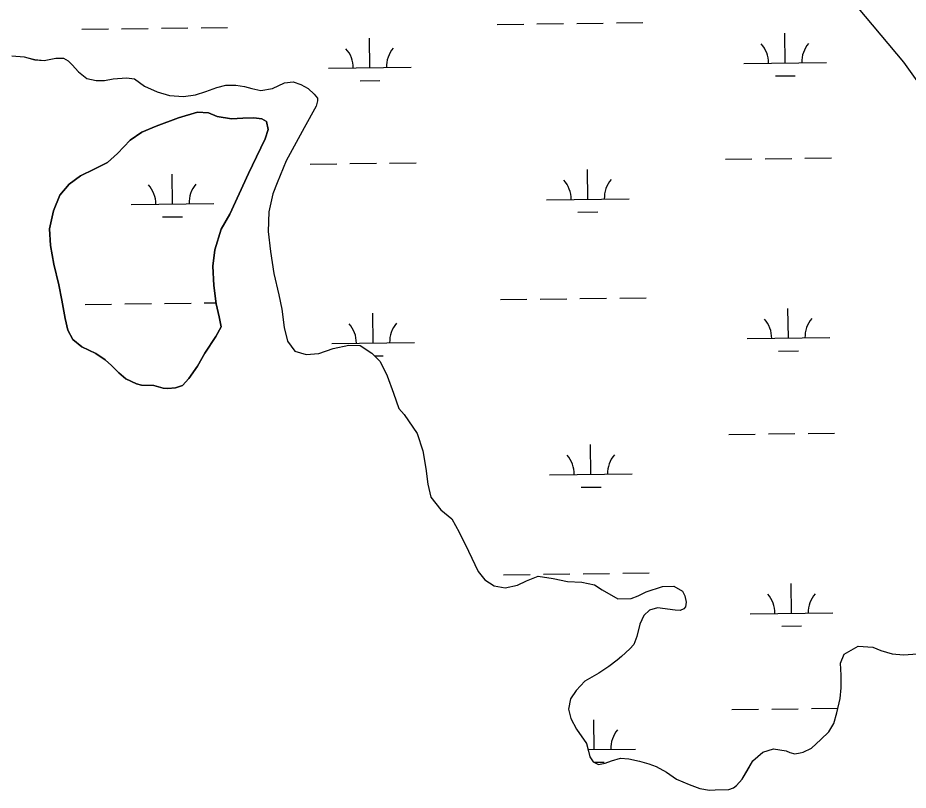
# Model space of a CAD drawing. Extents: x 3684037 to 3722149, y 433263 to 459021.
# Drawn here: x 3700273 to 3701349, y 446434 to 447368 of the extents above; entities that cross this region are included whole.
import ezdxf

# ---------------------------------------------------------------- set-up
doc = ezdxf.new("R2010")
doc.units = 0
for name, color, linetype in [('V-SITE-VEGE', 7, 'Continuous'), ('V-TOPO-SHOR', 7, 'Continuous'), ('V-WETL-SWMP', 7, 'Continuous')]:
    doc.layers.add(name, color=color, linetype=linetype)

msp = doc.modelspace()

# ---------------------------------------------------------------- linework, layer by layer
at = {"layer": 'V-SITE-VEGE'}
for p, q in [((3701343.5, 447314.1), (3701216.3, 447466.9)), ((3701470.8, 447135.8), (3701343.5, 447314.1))]:
    msp.add_line(p, q, dxfattribs=at)
at = {"layer": 'V-TOPO-SHOR'}
for points in [[(3700265.6, 447321.9), (3700280.8, 447320.7), (3700293.6, 447317.2), (3700304.8, 447316), (3700318.7, 447318.8), (3700328.3, 447318.8), (3700333.9, 447315.6), (3700338.7, 447310.8), (3700346.3, 447302.4), (3700356.3, 447294.4), (3700367.8, 447292.1), (3700377.8, 447292.1), (3700388.2, 447294.1), (3700404.2, 447295.3), (3700414.1, 447294.1), (3700426.1, 447285.3), (3700441.3, 447278.1), (3700456.1, 447273.8), (3700473.2, 447272.6), (3700487.6, 447274.6), (3700500, 447278.6), (3700513.5, 447283.4), (3700524.3, 447286.2), (3700536.3, 447286.2), (3700547, 447284.6), (3700555.8, 447282.2), (3700566.6, 447279.8), (3700580.6, 447282.2), (3700595.3, 447289), (3700605.7, 447290.2), (3700614.9, 447287), (3700623.7, 447282.2), (3700630.9, 447275.5), (3700634.9, 447270.7), (3700634.9, 447267.5), (3700633.3, 447261.1), (3700618.9, 447234.7), (3700597.4, 447194.8), (3700586.2, 447168.1), (3700581.1, 447154.9), (3700576.3, 447133.3), (3700575.5, 447109.4), (3700578.3, 447085.4), (3700582.3, 447058.7), (3700588.3, 447032.8), (3700591.9, 447015.6), (3700594.7, 446993.2), (3700598.7, 446976.9), (3700607.5, 446964.9), (3700621.5, 446960.9), (3700636.7, 446962.1), (3700653.8, 446968.1), (3700673, 446972.1), (3700686.5, 446971.4), (3700700.9, 446962.2), (3700710.9, 446952.2), (3700719.3, 446935.1), (3700726.9, 446913.9), (3700733.3, 446895.5), (3700739.7, 446888), (3700755.3, 446865.2), (3700762.5, 446844.1), (3700766.1, 446822.9), (3700768.5, 446803.8), (3700772.1, 446788.2), (3700784.1, 446773), (3700797.2, 446761.9), (3700806.4, 446745.9), (3700817.6, 446722.8), (3700829.2, 446698.4), (3700837.2, 446688.5), (3700848.4, 446680.9), (3700862, 446678.5), (3700876.7, 446681.7), (3700887.5, 446686.9), (3700901.9, 446692.9), (3700919.8, 446690.1), (3700937, 446686.1), (3700954.5, 446685.3), (3700969.7, 446682.2), (3700978.9, 446676.2), (3700998.1, 446665.4), (3701014, 446665.8), (3701022.4, 446669), (3701032.4, 446673.8), (3701051.9, 446680.2)], [(3700471.8, 446923.3), (3700463.5, 446920.5), (3700454.3, 446919.7), (3700448.7, 446920.1), (3700437.1, 446923.3), (3700422.4, 446923.7), (3700416.4, 446925.3), (3700403.6, 446931.3), (3700394.8, 446938.4), (3700386, 446947.6), (3700378.4, 446954.4), (3700367.2, 446962), (3700350.1, 446969.9), (3700339.3, 446978.7), (3700333.3, 446990.3), (3700330.1, 447004.3), (3700326.1, 447026.6), (3700322.5, 447045), (3700316.5, 447070.1), (3700312.5, 447092.5), (3700311.3, 447112.8), (3700316, 447134.4), (3700323.6, 447153.5), (3700334.8, 447166.7), (3700348.7, 447176.7), (3700365.1, 447184.7), (3700381.1, 447192.7), (3700393.4, 447203.9), (3700408.6, 447219.8), (3700422.6, 447229.4), (3700440.1, 447236.6), (3700467.2, 447247), (3700490, 447253.8), (3700503.2, 447253), (3700513.9, 447248.6), (3700531.1, 447245.5), (3700544.7, 447246.3), (3700558.2, 447246.7), (3700567.8, 447245.5), (3700573.4, 447242.3), (3700575.4, 447232.7), (3700571.8, 447221.5), (3700561.5, 447199.6), (3700551.5, 447179.6), (3700529.2, 447130.5), (3700518.8, 447112.1), (3700510.9, 447087.4), (3700508.5, 447067.4), (3700509.7, 447044.3), (3700512.5, 447021.9), (3700516.1, 447006.4), (3700518.5, 446994), (3700512.1, 446982.4), (3700499, 446962.5), (3700490.2, 446946.5), (3700479.4, 446931.7), (3700471.8, 446923.3)], [(3701051.9, 446680.2), (3701065.5, 446680.6), (3701076.3, 446674.7), (3701079.1, 446669.1), (3701080.7, 446661.5), (3701079.9, 446655.5), (3701077.9, 446653.1), (3701073.5, 446651.1), (3701067.1, 446651.5), (3701046, 446654.3), (3701036.4, 446651.5), (3701029.6, 446645.1), (3701024.4, 446634.7), (3701020.8, 446619.9), (3701017.3, 446610), (3701012.5, 446604.8), (3701002.5, 446595.6), (3700997.3, 446591.2), (3700987.3, 446583.6), (3700975, 446575.6), (3700958.2, 446566), (3700947.8, 446554.4), (3700940.7, 446544.4), (3700938.3, 446532.1), (3700941.1, 446520.5), (3700947.9, 446507.7), (3700960.3, 446490.6), (3700962.7, 446481), (3700964.3, 446474.2), (3700968.3, 446468.2), (3700974.6, 446465), (3700982.6, 446466.6), (3700990.2, 446469.4), (3701001.4, 446472.6), (3701011.4, 446471.8), (3701024.1, 446469.1), (3701035.3, 446465.9), (3701044.5, 446462.7), (3701056.9, 446455.9), (3701068.9, 446447.5), (3701084, 446440.8), (3701097.2, 446436), (3701108.8, 446434), (3701115.6, 446434.4), (3701132.3, 446434.8), (3701137.9, 446436.8), (3701141.5, 446439.6), (3701148.3, 446447.2), (3701154.3, 446457.6), (3701161, 446469.5), (3701173, 446479.9), (3701186.2, 446483.9), (3701201.3, 446481.5), (3701205.7, 446479.6), (3701211.7, 446478), (3701218.5, 446479.2), (3701222.1, 446480), (3701232.1, 446484.8), (3701243.2, 446495.1), (3701252.8, 446504.7), (3701258.8, 446514.7), (3701262.8, 446527.5), (3701266.8, 446544.7), (3701267.9, 446557.8), (3701267.9, 446573), (3701267.1, 446587.4), (3701271.5, 446598.5), (3701288.3, 446608.1), (3701306.2, 446606.9), (3701315.8, 446603), (3701329.4, 446599), (3701343, 446597.8), (3701360.1, 446599)]]:
    msp.add_lwpolyline(points, dxfattribs=at)
at = {"layer": 'V-WETL-SWMP'}
for p, q in [((3700350.4, 447354), (3700382.4, 447354.4)), ((3700398.4, 447354.5), (3700430.4, 447354.9)), ((3700446.4, 447355.1), (3700478.4, 447355.5)), ((3700494.4, 447355.7), (3700526.4, 447356)), ((3700852.3, 447359.8), (3700884.3, 447360.2)), ((3700900.3, 447360.4), (3700932.3, 447360.8)), ((3700948.3, 447360.9), (3700980.3, 447361.3)), ((3700996.3, 447361.5), (3701028.3, 447361.9)), ((3700698.3, 447307.3), (3700697.9, 447343.3)), ((3701200.2, 447313.1), (3701199.8, 447349.1)), ((3701150.2, 447312.5), (3701250.2, 447313.7)), ((3700648.3, 447306.7), (3700748.3, 447307.9)), ((3700686.5, 447291.7), (3700710.5, 447292)), ((3701188.4, 447297.6), (3701212.4, 447297.8)), ((3700674.2, 447191.6), (3700706.2, 447191.9)), ((3700722.2, 447192.1), (3700754.2, 447192.5)), ((3701128.1, 447196.9), (3701160.1, 447197.2)), ((3701176.1, 447197.4), (3701208.1, 447197.8)), ((3701224.1, 447198), (3701256.1, 447198.3)), ((3700626.3, 447191), (3700658.3, 447191.4)), ((3700961.6, 447148.5), (3700961.2, 447184.5)), ((3700459.7, 447142.6), (3700459.3, 447178.6)), ((3700911.6, 447147.9), (3701011.6, 447149.1)), ((3700409.7, 447142.1), (3700509.7, 447143.2)), ((3700447.9, 447127.1), (3700471.9, 447127.3)), ((3700949.8, 447132.9), (3700973.8, 447133.2)), ((3700354.3, 447021.3), (3700386.3, 447021.7)), ((3700402.3, 447021.9), (3700434.3, 447022.3)), ((3700450.3, 447022.5), (3700482.3, 447022.8)), ((3700498.3, 447023), (3700512.3, 447023.2)), ((3700856.2, 447027.2), (3700888.2, 447027.5)), ((3700904.2, 447027.7), (3700936.2, 447028.1)), ((3700952.2, 447028.3), (3700984.2, 447028.7)), ((3701000.2, 447028.8), (3701032.2, 447029.2)), ((3700702.2, 446974.6), (3700701.8, 447010.6)), ((3701204.1, 446980.5), (3701203.6, 447016.5)), ((3701154.1, 446979.9), (3701254.1, 446981.1)), ((3700652.2, 446974.1), (3700752.2, 446975.2)), ((3700703.9, 446959.2), (3700714.4, 446959.3)), ((3701192.2, 446964.9), (3701216.2, 446965.2)), ((3700757.1, 446859.8), (3700758.1, 446859.8)), ((3701132, 446864.2), (3701164, 446864.6)), ((3701180, 446864.8), (3701212, 446865.1)), ((3701228, 446865.3), (3701260, 446865.7)), ((3700965.5, 446815.8), (3700965.1, 446851.8)), ((3700915.5, 446815.2), (3701015.5, 446816.4)), ((3700953.7, 446800.3), (3700977.7, 446800.5)), ((3701004, 446696.2), (3701036, 446696.6)), ((3700860, 446694.5), (3700892, 446694.9)), ((3700908, 446695.1), (3700940, 446695.5)), ((3700956, 446695.6), (3700988, 446696)), ((3701207.9, 446647.8), (3701207.5, 446683.8)), ((3701157.9, 446647.2), (3701257.9, 446648.4)), ((3701196.1, 446632.3), (3701220.1, 446632.5)), ((3701135.9, 446531.5), (3701167.9, 446531.9)), ((3701183.9, 446532.1), (3701215.9, 446532.5)), ((3701231.9, 446532.7), (3701263.9, 446533)), ((3700969.4, 446483.2), (3700968.9, 446519.2)), ((3700962.1, 446483.1), (3701019.4, 446483.8)), ((3700969.2, 446467.7), (3700981.5, 446467.9))]:
    msp.add_line(p, q, dxfattribs=at)
for points in [[(3700265.6, 447321.9), (3700280.8, 447320.7), (3700293.6, 447317.1), (3700304.8, 447316), (3700318.7, 447318.8), (3700328.3, 447318.8), (3700333.9, 447315.6), (3700338.7, 447310.8), (3700346.3, 447302.4), (3700356.3, 447294.4), (3700367.8, 447292.1), (3700377.8, 447292.1), (3700388.2, 447294.1), (3700404.2, 447295.3), (3700414.1, 447294.1), (3700426.1, 447285.3), (3700441.3, 447278.1), (3700456.1, 447273.8), (3700473.2, 447272.6), (3700487.6, 447274.6), (3700500, 447278.6), (3700513.5, 447283.4), (3700524.3, 447286.2), (3700536.3, 447286.2), (3700547, 447284.6), (3700555.8, 447282.2), (3700566.6, 447279.8), (3700580.6, 447282.2), (3700595.3, 447289), (3700605.7, 447290.2), (3700614.9, 447287), (3700623.7, 447282.2), (3700630.9, 447275.5), (3700634.9, 447270.7), (3700634.9, 447267.5), (3700633.3, 447261.1), (3700618.9, 447234.7), (3700597.4, 447194.8), (3700586.2, 447168.1), (3700581.1, 447154.9), (3700576.3, 447133.3), (3700575.5, 447109.4), (3700578.3, 447085.4), (3700582.3, 447058.7), (3700588.3, 447032.8), (3700591.9, 447015.6), (3700594.7, 446993.2), (3700598.7, 446976.9), (3700607.5, 446964.9), (3700621.5, 446960.9), (3700636.7, 446962.1), (3700653.8, 446968.1), (3700673, 446972.1), (3700686.5, 446971.4), (3700700.9, 446962.2), (3700710.9, 446952.2), (3700719.3, 446935.1), (3700726.9, 446913.9), (3700733.3, 446895.5), (3700739.7, 446888), (3700755.3, 446865.2), (3700762.5, 446844.1), (3700766.1, 446822.9), (3700768.5, 446803.8), (3700772.1, 446788.2), (3700784.1, 446773), (3700797.2, 446761.9), (3700806.4, 446745.9), (3700817.6, 446722.8), (3700829.2, 446698.4), (3700837.2, 446688.5), (3700848.4, 446680.9), (3700862, 446678.5), (3700876.7, 446681.7), (3700887.5, 446686.9), (3700901.9, 446692.9), (3700919.8, 446690.1), (3700937, 446686.1), (3700954.5, 446685.3), (3700969.7, 446682.2), (3700978.9, 446676.2), (3700998.1, 446665.4), (3701014, 446665.8), (3701022.4, 446669), (3701032.4, 446673.8), (3701051.9, 446680.2), (3701065.5, 446680.6), (3701076.3, 446674.6), (3701079.1, 446669.1), (3701080.7, 446661.5), (3701079.9, 446655.5), (3701077.9, 446653.1), (3701073.5, 446651.1), (3701067.1, 446651.5), (3701046, 446654.3), (3701036.4, 446651.5), (3701029.6, 446645.1), (3701024.4, 446634.7), (3701020.8, 446619.9), (3701017.3, 446610), (3701012.5, 446604.8), (3701002.5, 446595.6), (3700997.3, 446591.2), (3700987.3, 446583.6), (3700975, 446575.6), (3700958.2, 446566), (3700947.8, 446554.4), (3700940.7, 446544.4), (3700938.3, 446532.1), (3700941.1, 446520.5), (3700947.9, 446507.7), (3700960.3, 446490.6), (3700964.3, 446474.2), (3700968.3, 446468.2), (3700974.6, 446465), (3700982.6, 446466.6), (3700990.2, 446469.4), (3701001.4, 446472.6), (3701011.4, 446471.8), (3701024.1, 446469.1), (3701035.3, 446465.9), (3701044.5, 446462.7), (3701056.9, 446455.9), (3701068.9, 446447.5), (3701084, 446440.8), (3701097.2, 446436), (3701108.8, 446434), (3701115.6, 446434.4), (3701132.3, 446434.8), (3701137.9, 446436.8), (3701141.5, 446439.6), (3701148.3, 446447.2), (3701161, 446469.5), (3701173, 446479.9), (3701186.2, 446483.9), (3701201.3, 446481.5), (3701205.7, 446479.6), (3701211.7, 446478), (3701218.5, 446479.2), (3701222.1, 446480), (3701232.1, 446484.8), (3701243.2, 446495.1), (3701252.8, 446504.7), (3701258.8, 446514.7), (3701262.8, 446527.5), (3701266.8, 446544.7), (3701267.9, 446557.8), (3701267.9, 446573), (3701267.1, 446587.4), (3701271.5, 446598.5), (3701288.3, 446608.1), (3701306.2, 446606.9), (3701315.8, 446603), (3701329.4, 446599), (3701343, 446597.8), (3701360.1, 446599)], [(3700479.4, 446931.7), (3700490.2, 446946.5), (3700499, 446962.5), (3700512.1, 446982.4), (3700518.5, 446994), (3700516.1, 447006.4), (3700512.5, 447021.9), (3700509.7, 447044.3), (3700508.5, 447067.4), (3700510.9, 447087.4), (3700518.8, 447112.1), (3700529.2, 447130.5), (3700551.5, 447179.6), (3700561.5, 447199.6), (3700571.8, 447221.5), (3700575.4, 447232.7), (3700573.4, 447242.3), (3700567.8, 447245.5), (3700558.2, 447246.7), (3700544.7, 447246.3), (3700531.1, 447245.5), (3700513.9, 447248.6), (3700503.2, 447253), (3700490, 447253.8), (3700467.2, 447247), (3700440.1, 447236.6), (3700422.6, 447229.4), (3700408.6, 447219.8), (3700393.4, 447203.9), (3700381.1, 447192.7), (3700365.1, 447184.7), (3700348.7, 447176.7), (3700334.8, 447166.7), (3700323.6, 447153.5), (3700316, 447134.4), (3700311.3, 447112.8), (3700312.5, 447092.5), (3700316.5, 447070.1), (3700322.5, 447045), (3700326.1, 447026.6), (3700330.1, 447004.3), (3700333.3, 446990.3), (3700339.3, 446978.7), (3700350.1, 446969.9), (3700367.2, 446962), (3700378.4, 446954.4), (3700386, 446947.6), (3700394.8, 446938.4), (3700403.6, 446931.3), (3700416.4, 446925.3), (3700422.4, 446923.7), (3700437.1, 446923.3), (3700448.7, 446920.1), (3700454.3, 446919.7), (3700463.5, 446920.5), (3700471.8, 446923.3), (3700479.4, 446931.7)]]:
    msp.add_lwpolyline(points, dxfattribs=at)
for centre, start, end in [((3701144.9, 447313), 359.8949, 41.4385), ((3701255.4, 447314.2), 139.8949, 181.4385), ((3700643.1, 447307.1), 359.8949, 41.4385), ((3700753.5, 447308.4), 139.8949, 181.4385), ((3700906.4, 447148.3), 359.8949, 41.4385), ((3701016.8, 447149.6), 139.8949, 181.4385), ((3700404.5, 447142.5), 359.8949, 41.4385), ((3700515, 447143.8), 139.8949, 181.4385), ((3700646.9, 446974.5), 359.8949, 41.4385), ((3700757.4, 446975.8), 139.8949, 181.4385), ((3701148.8, 446980.3), 359.8949, 41.4385), ((3701259.3, 446981.6), 139.8949, 181.4385), ((3700910.2, 446815.7), 359.8949, 41.4385), ((3701020.7, 446816.9), 139.8949, 181.4385), ((3701152.7, 446647.7), 359.8949, 41.4385), ((3701263.2, 446648.9), 139.8949, 181.4385), ((3701024.6, 446484.3), 139.8949, 181.4385)]:
    msp.add_arc(centre, 35.2, start, end, dxfattribs=at)

doc.saveas('drawing.dxf')
